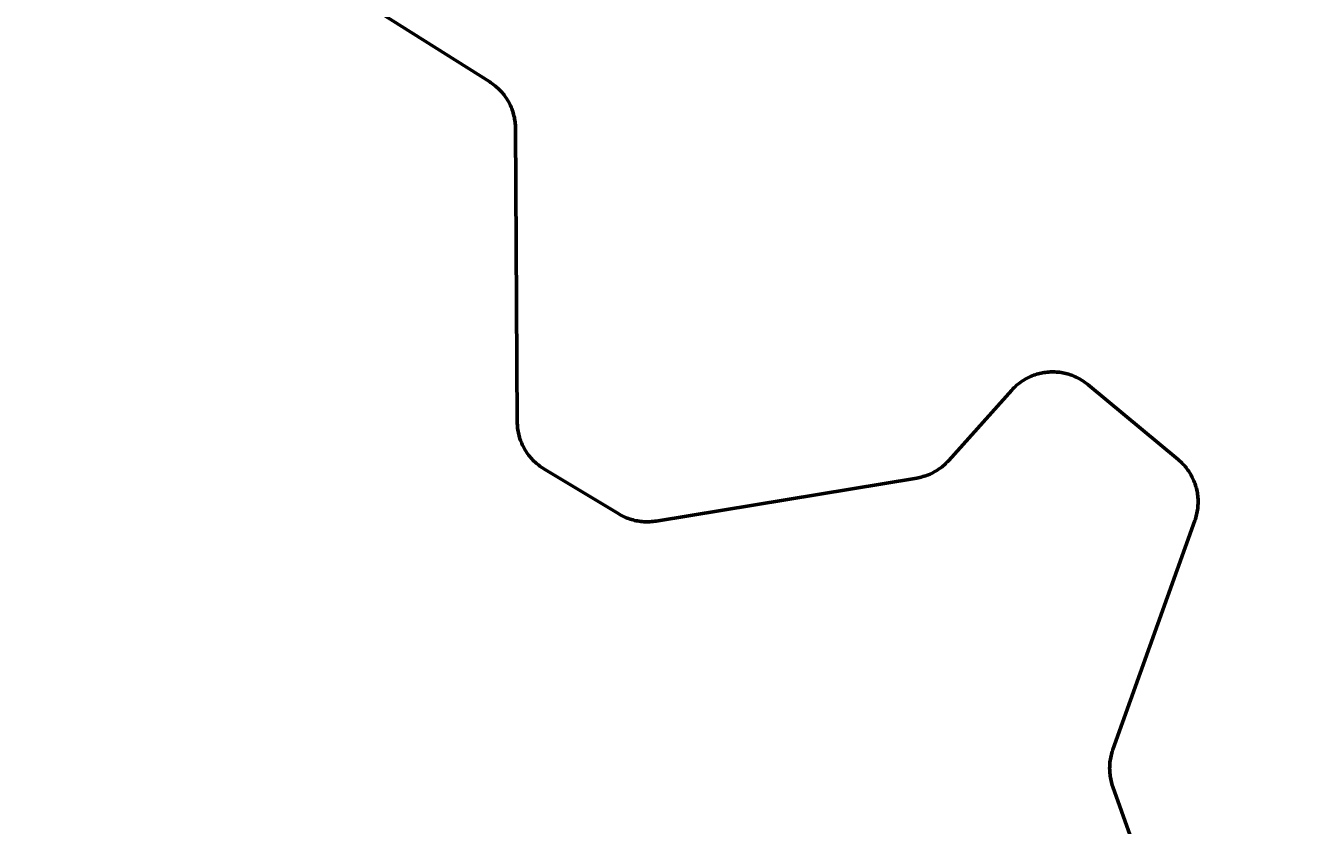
# Model space of a CAD drawing. Extents: x -1643653 to 4543381, y 1624270 to 13878484.
# Drawn here: x 743182 to 745527, y 8930186 to 8931637 of the extents above; entities that cross this region are included whole.
import ezdxf

# ---------------------------------------------------------------- set-up
doc = ezdxf.new("R2010")
doc.units = 0
doc.header["$LTSCALE"] = 200
for name, color, linetype, lineweight in [('1', 7, 'Continuous', 13), ('27', 7, 'Continuous', 53), ('60', 7, 'Continuous', 53)]:
    doc.layers.add(name, color=color, linetype=linetype, lineweight=lineweight)

msp = doc.modelspace()

# ---------------------------------------------------------------- linework, layer by layer
at = {"layer": '1', "lineweight": 25}
msp.add_spline([(814781, 9009175.5), (814787.2, 9009173.4), (814796.9, 9009173.4), (814799.4, 9009172.4), (814805.1, 9009174.5), (814805.6, 9009176.5), (814811.7, 9009179.5), (814811.7, 9009179.5), (814801.5, 9009181), (814790.7, 9009181.5), (814784.1, 9009183.1), (814777.4, 9009185.1), (814778.4, 9009175.5)], degree=3, dxfattribs=at)
at = {"layer": '27'}
for points in [[(744052, 8931509.4), (744050.3, 8931511.7), (744048.6, 8931513.9), (744046.8, 8931516.1), (744044.9, 8931518.2), (744042.9, 8931520.2), (744040.9, 8931522.2), (744038.9, 8931524.2), (744036.8, 8931526.1), (744034.6, 8931527.9), (744032.4, 8931529.7), (744030.2, 8931531.4), (744027.8, 8931533), (744025.5, 8931534.6), (744024.5, 8931535.3), (743524.2, 8931850.7)], [(743524.2, 8931850.7), (744024.5, 8931535.3), (744025.5, 8931534.6), (744027.8, 8931533), (744030.2, 8931531.4), (744032.4, 8931529.7), (744034.6, 8931527.9), (744036.8, 8931526.1), (744038.9, 8931524.2), (744040.9, 8931522.2), (744042.9, 8931520.2), (744044.9, 8931518.2), (744046.8, 8931516.1), (744048.6, 8931513.9), (744050.3, 8931511.7), (744052, 8931509.4)], [(744834, 8930828.6), (744831.6, 8930827.2), (744829.1, 8930825.9), (744826.5, 8930824.6), (744824, 8930823.4), (744821.3, 8930822.3), (744818.7, 8930821.3), (744816.1, 8930820.3), (744813.4, 8930819.5), (744810.7, 8930818.7), (744807.9, 8930817.9), (744805.2, 8930817.3), (744802.4, 8930816.7), (744799.9, 8930816.2), (744326.7, 8930738), (744323.9, 8930737.6), (744321.1, 8930737.2), (744318.2, 8930737), (744315.4, 8930736.8), (744312.6, 8930736.7), (744309.8, 8930736.7), (744306.9, 8930736.7), (744304.1, 8930736.8), (744301.3, 8930737.1), (744298.5, 8930737.3), (744295.7, 8930737.7), (744292.9, 8930738.2), (744290.1, 8930738.7), (744287.3, 8930739.3), (744284.6, 8930740), (744281.9, 8930740.8), (744279.2, 8930741.6), (744276.5, 8930742.6), (744273.8, 8930743.5), (744271.2, 8930744.6), (744268.6, 8930745.8), (744266.1, 8930747), (744263.6, 8930748.3), (744261.1, 8930749.6), (744258.7, 8930751), (744122.6, 8930833.1), (744120.2, 8930834.6), (744117.8, 8930836.2), (744115.5, 8930837.8), (744113.3, 8930839.5), (744111, 8930841.2), (744108.9, 8930843.1), (744106.8, 8930844.9), (744104.7, 8930846.9), (744102.7, 8930848.9), (744100.8, 8930850.9), (744098.9, 8930853), (744097, 8930855.2), (744095.3, 8930857.4), (744093.6, 8930859.6), (744091.9, 8930861.9), (744090.3, 8930864.3), (744088.8, 8930866.7), (744087.4, 8930869.1), (744086, 8930871.6), (744084.8, 8930874.1), (744083.5, 8930876.7), (744082.4, 8930879.2), (744081.3, 8930881.9), (744080.3, 8930884.5), (744079.3, 8930887.2), (744078.5, 8930889.9), (744077.7, 8930892.6), (744077, 8930895.3), (744076.4, 8930898.1), (744075.8, 8930900.9), (744075.4, 8930903.7), (744075, 8930906.5), (744074.7, 8930909.3), (744074.5, 8930912.1), (744074.3, 8930914.9), (744074.2, 8930917.7), (744074.2, 8930918.1), (744071.1, 8931451.3), (744071.1, 8931454.1), (744070.9, 8931456.9), (744070.7, 8931459.7), (744070.4, 8931462.5), (744070, 8931465.3), (744069.6, 8931468.1), (744069.1, 8931470.9), (744068.4, 8931473.7), (744067.8, 8931476.4), (744067, 8931479.1), (744066.1, 8931481.8), (744065.2, 8931484.5), (744064.2, 8931487.2), (744063.2, 8931489.8), (744062, 8931492.4), (744060.8, 8931494.9), (744059.5, 8931497.4), (744058.2, 8931499.9), (744056.7, 8931502.4), (744055.2, 8931504.8), (744053.7, 8931507.1), (744052, 8931509.4)], [(744052, 8931509.4), (744053.7, 8931507.1), (744055.2, 8931504.8), (744056.7, 8931502.4), (744058.2, 8931499.9), (744059.5, 8931497.4), (744060.8, 8931494.9), (744062, 8931492.4), (744063.2, 8931489.8), (744064.2, 8931487.2), (744065.2, 8931484.5), (744066.1, 8931481.8), (744067, 8931479.1), (744067.8, 8931476.4), (744068.4, 8931473.7), (744069.1, 8931470.9), (744069.6, 8931468.1), (744070, 8931465.3), (744070.4, 8931462.5), (744070.7, 8931459.7), (744070.9, 8931456.9), (744071.1, 8931454.1), (744071.1, 8931451.3), (744074.2, 8930918.1), (744074.2, 8930917.7), (744074.3, 8930914.9), (744074.5, 8930912.1), (744074.7, 8930909.3), (744075, 8930906.5), (744075.4, 8930903.7), (744075.8, 8930900.9), (744076.4, 8930898.1), (744077, 8930895.3), (744077.7, 8930892.6), (744078.5, 8930889.9), (744079.3, 8930887.2), (744080.3, 8930884.5), (744081.3, 8930881.9), (744082.4, 8930879.2), (744083.5, 8930876.7), (744084.8, 8930874.1), (744086, 8930871.6), (744087.4, 8930869.1), (744088.8, 8930866.7), (744090.3, 8930864.3), (744091.9, 8930861.9), (744093.6, 8930859.6), (744095.3, 8930857.4), (744097, 8930855.2), (744098.9, 8930853), (744100.8, 8930850.9), (744102.7, 8930848.9), (744104.7, 8930846.9), (744106.8, 8930844.9), (744108.9, 8930843.1), (744111, 8930841.2), (744113.3, 8930839.5), (744115.5, 8930837.8), (744117.8, 8930836.2), (744120.2, 8930834.6), (744122.6, 8930833.1), (744258.7, 8930751), (744261.1, 8930749.6), (744263.6, 8930748.3), (744266.1, 8930747), (744268.6, 8930745.8), (744271.2, 8930744.6), (744273.8, 8930743.5), (744276.5, 8930742.6), (744279.2, 8930741.6), (744281.9, 8930740.8), (744284.6, 8930740), (744287.3, 8930739.3), (744290.1, 8930738.7), (744292.9, 8930738.2), (744295.7, 8930737.7), (744298.5, 8930737.3), (744301.3, 8930737.1), (744304.1, 8930736.8), (744306.9, 8930736.7), (744309.8, 8930736.7), (744312.6, 8930736.7), (744315.4, 8930736.8), (744318.2, 8930737), (744321.1, 8930737.2), (744323.9, 8930737.6), (744326.7, 8930738), (744799.9, 8930816.2), (744802.4, 8930816.7), (744805.2, 8930817.3), (744807.9, 8930817.9), (744810.7, 8930818.7), (744813.4, 8930819.5), (744816.1, 8930820.3), (744818.7, 8930821.3), (744821.3, 8930822.3), (744824, 8930823.4), (744826.5, 8930824.6), (744829.1, 8930825.9), (744831.6, 8930827.2), (744834, 8930828.6)], [(745310.7, 8930772.3), (745310.7, 8930775.1), (745310.6, 8930778), (745310.4, 8930780.8), (745310.1, 8930783.6), (745309.8, 8930786.4), (745309.4, 8930789.2), (745308.8, 8930792), (745308.3, 8930794.8), (745307.6, 8930797.5), (745306.9, 8930800.2), (745306.1, 8930802.9), (745305.2, 8930805.6), (745304.2, 8930808.3), (745303.2, 8930810.9), (745302, 8930813.5), (745300.8, 8930816.1), (745299.6, 8930818.6), (745298.2, 8930821.1), (745296.8, 8930823.6), (745295.4, 8930826), (745293.8, 8930828.4), (745292.2, 8930830.7), (745290.6, 8930833), (745288.8, 8930835.2), (745287, 8930837.4), (745285.2, 8930839.5), (745283.2, 8930841.6), (745281.3, 8930843.6), (745279.2, 8930845.6), (745277.2, 8930847.5), (745275, 8930849.3), (745274.6, 8930849.7), (745110.5, 8930985.8), (745108.3, 8930987.6), (745106, 8930989.3), (745103.7, 8930990.9), (745101.4, 8930992.5), (745099, 8930994.1), (745096.6, 8930995.5), (745094.1, 8930996.9), (745091.6, 8930998.2), (745089.1, 8930999.4), (745086.5, 8931000.6), (745083.9, 8931001.7), (745081.2, 8931002.7), (745078.6, 8931003.6), (745075.9, 8931004.5), (745073.2, 8931005.3), (745070.4, 8931006), (745067.7, 8931006.6), (745064.9, 8931007.2), (745062.1, 8931007.7), (745059.3, 8931008.1), (745056.5, 8931008.4), (745053.7, 8931008.6), (745050.8, 8931008.8), (745048, 8931008.8), (745045.2, 8931008.8), (745042.3, 8931008.8), (745039.5, 8931008.6), (745036.7, 8931008.3), (745033.9, 8931008), (745031.1, 8931007.6), (745028.3, 8931007.2), (745025.5, 8931006.6), (745022.8, 8931006), (745020.1, 8931005.2), (745017.3, 8931004.5), (745014.6, 8931003.6), (745012, 8931002.7), (745009.3, 8931001.6), (745006.7, 8931000.5), (745004.2, 8930999.4), (745001.6, 8930998.1), (744999.1, 8930996.8), (744996.6, 8930995.4), (744994.2, 8930994), (744991.8, 8930992.5), (744989.5, 8930990.9), (744987.2, 8930989.2), (744984.9, 8930987.5), (744982.7, 8930985.8), (744980.6, 8930983.9), (744978.5, 8930982), (744976.4, 8930980.1), (744974.5, 8930978), (744972.5, 8930976), (744972.2, 8930975.6), (744858, 8930848.2), (744856.1, 8930846.1), (744854.1, 8930844.1), (744852.1, 8930842.1), (744850, 8930840.2), (744847.9, 8930838.3), (744845.7, 8930836.6), (744843.4, 8930834.8), (744841.2, 8930833.2), (744838.8, 8930831.6), (744836.4, 8930830.1), (744834, 8930828.6)], [(744834, 8930828.6), (744836.4, 8930830.1), (744838.8, 8930831.6), (744841.2, 8930833.2), (744843.4, 8930834.8), (744845.7, 8930836.6), (744847.9, 8930838.3), (744850, 8930840.2), (744852.1, 8930842.1), (744854.1, 8930844.1), (744856.1, 8930846.1), (744858, 8930848.2), (744972.2, 8930975.6), (744972.5, 8930976), (744974.5, 8930978), (744976.4, 8930980.1), (744978.5, 8930982), (744980.6, 8930983.9), (744982.7, 8930985.8), (744984.9, 8930987.5), (744987.2, 8930989.2), (744989.5, 8930990.9), (744991.8, 8930992.5), (744994.2, 8930994), (744996.6, 8930995.4), (744999.1, 8930996.8), (745001.6, 8930998.1), (745004.2, 8930999.4), (745006.7, 8931000.5), (745009.3, 8931001.6), (745012, 8931002.7), (745014.6, 8931003.6), (745017.3, 8931004.5), (745020.1, 8931005.2), (745022.8, 8931006), (745025.5, 8931006.6), (745028.3, 8931007.2), (745031.1, 8931007.6), (745033.9, 8931008), (745036.7, 8931008.3), (745039.5, 8931008.6), (745042.3, 8931008.8), (745045.2, 8931008.8), (745048, 8931008.8), (745050.8, 8931008.8), (745053.7, 8931008.6), (745056.5, 8931008.4), (745059.3, 8931008.1), (745062.1, 8931007.7), (745064.9, 8931007.2), (745067.7, 8931006.6), (745070.4, 8931006), (745073.2, 8931005.3), (745075.9, 8931004.5), (745078.6, 8931003.6), (745081.2, 8931002.7), (745083.9, 8931001.7), (745086.5, 8931000.6), (745089.1, 8930999.4), (745091.6, 8930998.2), (745094.1, 8930996.9), (745096.6, 8930995.5), (745099, 8930994.1), (745101.4, 8930992.5), (745103.7, 8930990.9), (745106, 8930989.3), (745108.3, 8930987.6), (745110.5, 8930985.8), (745274.6, 8930849.7), (745275, 8930849.3), (745277.2, 8930847.5), (745279.2, 8930845.6), (745281.3, 8930843.6), (745283.2, 8930841.6), (745285.2, 8930839.5), (745287, 8930837.4), (745288.8, 8930835.2), (745290.6, 8930833), (745292.2, 8930830.7), (745293.8, 8930828.4), (745295.4, 8930826), (745296.8, 8930823.6), (745298.2, 8930821.1), (745299.6, 8930818.6), (745300.8, 8930816.1), (745302, 8930813.5), (745303.2, 8930810.9), (745304.2, 8930808.3), (745305.2, 8930805.6), (745306.1, 8930802.9), (745306.9, 8930800.2), (745307.6, 8930797.5), (745308.3, 8930794.8), (745308.8, 8930792), (745309.4, 8930789.2), (745309.8, 8930786.4), (745310.1, 8930783.6), (745310.4, 8930780.8), (745310.6, 8930778), (745310.7, 8930775.1), (745310.7, 8930772.3)], [(745222.1, 8930070.5), (745155.9, 8930255.8), (745155, 8930258.5), (745154.2, 8930261.2), (745153.4, 8930263.9), (745152.7, 8930266.7), (745152.1, 8930269.4), (745151.6, 8930272.2), (745151.2, 8930275), (745150.8, 8930277.8), (745150.5, 8930280.6), (745150.3, 8930283.4), (745150.2, 8930286.3), (745150.1, 8930289.1), (745150.2, 8930291.9), (745150.3, 8930294.8), (745150.5, 8930297.6), (745150.7, 8930300.4), (745151.1, 8930303.2), (745151.5, 8930306), (745152, 8930308.8), (745152.6, 8930311.6), (745153.3, 8930314.3), (745154, 8930317), (745154.8, 8930319.7), (745155.7, 8930322.4), (745156, 8930323.2), (745304.9, 8930739.1), (745305.8, 8930741.7), (745306.6, 8930744.4), (745307.4, 8930747.2), (745308.1, 8930749.9), (745308.7, 8930752.7), (745309.2, 8930755.4), (745309.7, 8930758.2), (745310, 8930761), (745310.3, 8930763.8), (745310.5, 8930766.7), (745310.7, 8930769.5), (745310.7, 8930772.3)], [(745310.7, 8930772.3), (745310.7, 8930769.5), (745310.5, 8930766.7), (745310.3, 8930763.8), (745310, 8930761), (745309.7, 8930758.2), (745309.2, 8930755.4), (745308.7, 8930752.7), (745308.1, 8930749.9), (745307.4, 8930747.2), (745306.6, 8930744.4), (745305.8, 8930741.7), (745304.9, 8930739.1), (745156, 8930323.2), (745155.7, 8930322.4), (745154.8, 8930319.7), (745154, 8930317), (745153.3, 8930314.3), (745152.6, 8930311.6), (745152, 8930308.8), (745151.5, 8930306), (745151.1, 8930303.2), (745150.7, 8930300.4), (745150.5, 8930297.6), (745150.3, 8930294.8), (745150.2, 8930291.9), (745150.1, 8930289.1), (745150.2, 8930286.3), (745150.3, 8930283.4), (745150.5, 8930280.6), (745150.8, 8930277.8), (745151.2, 8930275), (745151.6, 8930272.2), (745152.1, 8930269.4), (745152.7, 8930266.7), (745153.4, 8930263.9), (745154.2, 8930261.2), (745155, 8930258.5), (745155.9, 8930255.8), (745222.1, 8930070.5)]]:
    msp.add_lwpolyline(points, dxfattribs=at)
at = {"layer": '60'}
for points in [[(744052, 8931509.4), (744050.3, 8931511.7), (744048.6, 8931513.9), (744046.8, 8931516.1), (744044.9, 8931518.2), (744042.9, 8931520.2), (744040.9, 8931522.2), (744038.9, 8931524.2), (744036.8, 8931526.1), (744034.6, 8931527.9), (744032.4, 8931529.7), (744030.2, 8931531.4), (744027.8, 8931533), (744025.5, 8931534.6), (744024.5, 8931535.3), (743524.2, 8931850.7)], [(744834, 8930828.6), (744831.6, 8930827.2), (744829.1, 8930825.9), (744826.5, 8930824.6), (744824, 8930823.4), (744821.3, 8930822.3), (744818.7, 8930821.3), (744816.1, 8930820.3), (744813.4, 8930819.5), (744810.7, 8930818.7), (744807.9, 8930817.9), (744805.2, 8930817.3), (744802.4, 8930816.7), (744799.9, 8930816.2), (744326.7, 8930738), (744323.9, 8930737.6), (744321.1, 8930737.2), (744318.2, 8930737), (744315.4, 8930736.8), (744312.6, 8930736.7), (744309.8, 8930736.7), (744306.9, 8930736.7), (744304.1, 8930736.8), (744301.3, 8930737.1), (744298.5, 8930737.3), (744295.7, 8930737.7), (744292.9, 8930738.2), (744290.1, 8930738.7), (744287.3, 8930739.3), (744284.6, 8930740), (744281.9, 8930740.8), (744279.2, 8930741.6), (744276.5, 8930742.6), (744273.8, 8930743.5), (744271.2, 8930744.6), (744268.6, 8930745.8), (744266.1, 8930747), (744263.6, 8930748.3), (744261.1, 8930749.6), (744258.7, 8930751), (744122.6, 8930833.1), (744120.2, 8930834.6), (744117.8, 8930836.2), (744115.5, 8930837.8), (744113.3, 8930839.5), (744111, 8930841.2), (744108.9, 8930843.1), (744106.8, 8930844.9), (744104.7, 8930846.9), (744102.7, 8930848.9), (744100.8, 8930850.9), (744098.9, 8930853), (744097, 8930855.2), (744095.3, 8930857.4), (744093.6, 8930859.6), (744091.9, 8930861.9), (744090.3, 8930864.3), (744088.8, 8930866.7), (744087.4, 8930869.1), (744086, 8930871.6), (744084.8, 8930874.1), (744083.5, 8930876.7), (744082.4, 8930879.2), (744081.3, 8930881.9), (744080.3, 8930884.5), (744079.3, 8930887.2), (744078.5, 8930889.9), (744077.7, 8930892.6), (744077, 8930895.3), (744076.4, 8930898.1), (744075.8, 8930900.9), (744075.4, 8930903.7), (744075, 8930906.5), (744074.7, 8930909.3), (744074.5, 8930912.1), (744074.3, 8930914.9), (744074.2, 8930917.7), (744074.2, 8930918.1), (744071.1, 8931451.3), (744071.1, 8931454.1), (744070.9, 8931456.9), (744070.7, 8931459.7), (744070.4, 8931462.5), (744070, 8931465.3), (744069.6, 8931468.1), (744069.1, 8931470.9), (744068.4, 8931473.7), (744067.8, 8931476.4), (744067, 8931479.1), (744066.1, 8931481.8), (744065.2, 8931484.5), (744064.2, 8931487.2), (744063.2, 8931489.8), (744062, 8931492.4), (744060.8, 8931494.9), (744059.5, 8931497.4), (744058.2, 8931499.9), (744056.7, 8931502.4), (744055.2, 8931504.8), (744053.7, 8931507.1), (744052, 8931509.4)], [(745310.7, 8930772.3), (745310.7, 8930775.1), (745310.6, 8930778), (745310.4, 8930780.8), (745310.1, 8930783.6), (745309.8, 8930786.4), (745309.4, 8930789.2), (745308.8, 8930792), (745308.3, 8930794.8), (745307.6, 8930797.5), (745306.9, 8930800.2), (745306.1, 8930802.9), (745305.2, 8930805.6), (745304.2, 8930808.3), (745303.2, 8930810.9), (745302, 8930813.5), (745300.8, 8930816.1), (745299.6, 8930818.6), (745298.2, 8930821.1), (745296.8, 8930823.6), (745295.4, 8930826), (745293.8, 8930828.4), (745292.2, 8930830.7), (745290.6, 8930833), (745288.8, 8930835.2), (745287, 8930837.4), (745285.2, 8930839.5), (745283.2, 8930841.6), (745281.3, 8930843.6), (745279.2, 8930845.6), (745277.2, 8930847.5), (745275, 8930849.3), (745274.6, 8930849.7), (745110.5, 8930985.8), (745108.3, 8930987.6), (745106, 8930989.3), (745103.7, 8930990.9), (745101.4, 8930992.5), (745099, 8930994.1), (745096.6, 8930995.5), (745094.1, 8930996.9), (745091.6, 8930998.2), (745089.1, 8930999.4), (745086.5, 8931000.6), (745083.9, 8931001.7), (745081.2, 8931002.7), (745078.6, 8931003.6), (745075.9, 8931004.5), (745073.2, 8931005.3), (745070.4, 8931006), (745067.7, 8931006.6), (745064.9, 8931007.2), (745062.1, 8931007.7), (745059.3, 8931008.1), (745056.5, 8931008.4), (745053.7, 8931008.6), (745050.8, 8931008.8), (745048, 8931008.8), (745045.2, 8931008.8), (745042.3, 8931008.8), (745039.5, 8931008.6), (745036.7, 8931008.3), (745033.9, 8931008), (745031.1, 8931007.6), (745028.3, 8931007.2), (745025.5, 8931006.6), (745022.8, 8931006), (745020.1, 8931005.2), (745017.3, 8931004.5), (745014.6, 8931003.6), (745012, 8931002.7), (745009.3, 8931001.6), (745006.7, 8931000.5), (745004.2, 8930999.4), (745001.6, 8930998.1), (744999.1, 8930996.8), (744996.6, 8930995.4), (744994.2, 8930994), (744991.8, 8930992.5), (744989.5, 8930990.9), (744987.2, 8930989.2), (744984.9, 8930987.5), (744982.7, 8930985.8), (744980.6, 8930983.9), (744978.5, 8930982), (744976.4, 8930980.1), (744974.5, 8930978), (744972.5, 8930976), (744972.2, 8930975.6), (744858, 8930848.2), (744856.1, 8930846.1), (744854.1, 8930844.1), (744852.1, 8930842.1), (744850, 8930840.2), (744847.9, 8930838.3), (744845.7, 8930836.6), (744843.4, 8930834.8), (744841.2, 8930833.2), (744838.8, 8930831.6), (744836.4, 8930830.1), (744834, 8930828.6)], [(745222.1, 8930070.5), (745155.9, 8930255.8), (745155, 8930258.5), (745154.2, 8930261.2), (745153.4, 8930263.9), (745152.7, 8930266.7), (745152.1, 8930269.4), (745151.6, 8930272.2), (745151.2, 8930275), (745150.8, 8930277.8), (745150.5, 8930280.6), (745150.3, 8930283.4), (745150.2, 8930286.3), (745150.1, 8930289.1), (745150.2, 8930291.9), (745150.3, 8930294.8), (745150.5, 8930297.6), (745150.7, 8930300.4), (745151.1, 8930303.2), (745151.5, 8930306), (745152, 8930308.8), (745152.6, 8930311.6), (745153.3, 8930314.3), (745154, 8930317), (745154.8, 8930319.7), (745155.7, 8930322.4), (745156, 8930323.2), (745304.9, 8930739.1), (745305.8, 8930741.7), (745306.6, 8930744.4), (745307.4, 8930747.2), (745308.1, 8930749.9), (745308.7, 8930752.7), (745309.2, 8930755.4), (745309.7, 8930758.2), (745310, 8930761), (745310.3, 8930763.8), (745310.5, 8930766.7), (745310.7, 8930769.5), (745310.7, 8930772.3)]]:
    msp.add_lwpolyline(points, dxfattribs=at)

doc.saveas('drawing.dxf')
